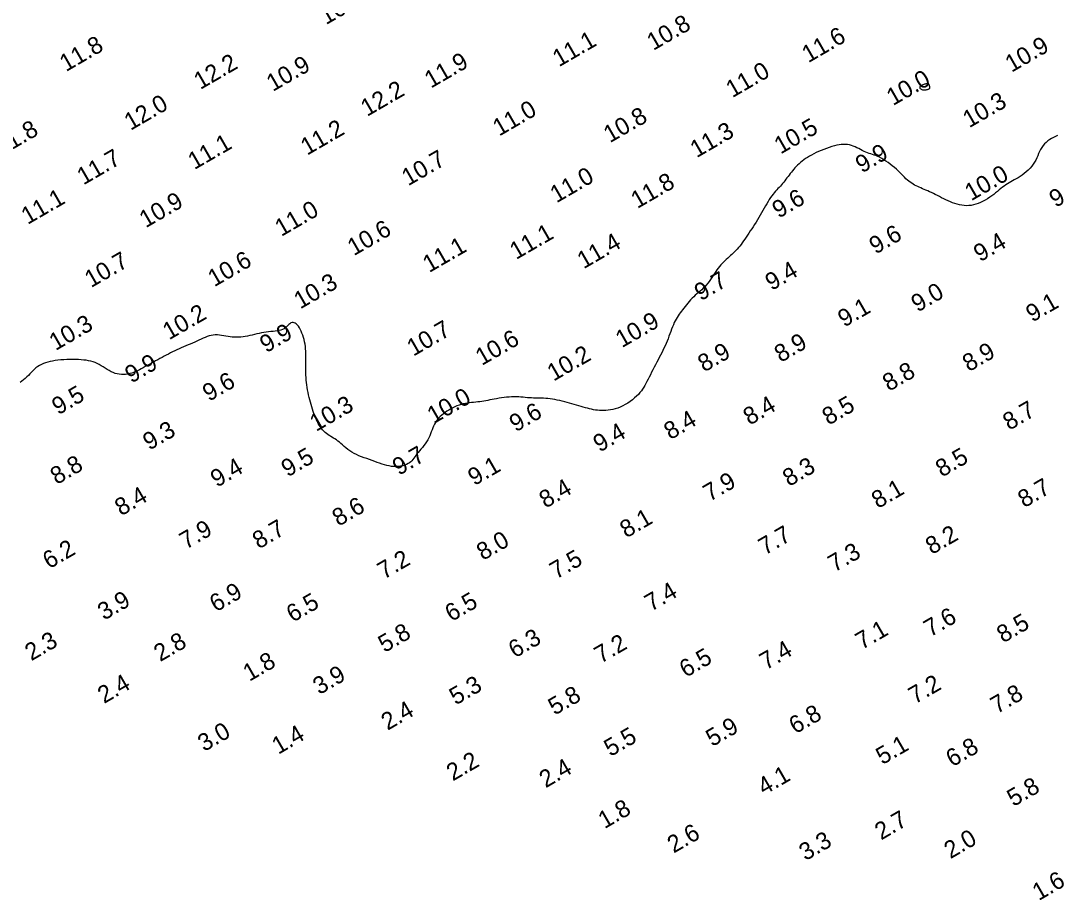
# Model space of a CAD drawing. Extents: x 3024098 to 3056816, y 418252 to 509144.
# Drawn here: x 3032775.8 to 3033075.9, y 418388.9 to 418643.5 of the extents above; entities that cross this region are included whole.
import ezdxf

# ---------------------------------------------------------------- set-up
doc = ezdxf.new("R2010")
doc.units = 0
doc.layers.add('V-CHAN-CONT-EL10', color=7, linetype='Continuous')
doc.layers.add('V-TOPO-SOUN-0911', color=7, linetype='Continuous')

msp = doc.modelspace()

# ---------------------------------------------------------------- linework, layer by layer
at = {"layer": 'V-CHAN-CONT-EL10'}
msp.add_lwpolyline([(3033038.63, 418623.68), (3033038.75, 418623.73), (3033038.84, 418623.78), (3033038.92, 418623.84), (3033038.98, 418623.89), (3033039.02, 418623.95), (3033039.04, 418624.02), (3033039.06, 418624.09), (3033039.06, 418624.17), (3033039.05, 418624.26), (3033039.03, 418624.35), (3033039, 418624.45), (3033038.97, 418624.54), (3033038.94, 418624.64), (3033038.9, 418624.73), (3033038.87, 418624.83), (3033038.84, 418624.91), (3033038.8, 418624.99), (3033038.77, 418625.07), (3033038.74, 418625.13), (3033038.7, 418625.19), (3033038.66, 418625.24), (3033038.62, 418625.28), (3033038.57, 418625.3), (3033038.51, 418625.32), (3033038.44, 418625.32), (3033038.36, 418625.31), (3033038.27, 418625.29), (3033038.15, 418625.26), (3033038.02, 418625.23), (3033037.86, 418625.18), (3033037.68, 418625.12), (3033037.47, 418625.06), (3033037.25, 418624.99), (3033037.01, 418624.91), (3033036.79, 418624.82), (3033036.57, 418624.72), (3033036.39, 418624.62), (3033036.24, 418624.5), (3033036.14, 418624.38), (3033036.1, 418624.25), (3033036.11, 418624.11), (3033036.17, 418623.98), (3033036.27, 418623.85), (3033036.4, 418623.73), (3033036.56, 418623.62), (3033036.74, 418623.54), (3033036.94, 418623.47), (3033037.14, 418623.43), (3033037.35, 418623.42), (3033037.56, 418623.42), (3033037.77, 418623.45), (3033037.97, 418623.48), (3033038.16, 418623.53), (3033038.34, 418623.58), (3033038.5, 418623.63)], close=True, dxfattribs=at)
msp.add_lwpolyline([(3033075.98, 418610.21), (3033075.41, 418609.97), (3033074.85, 418609.69), (3033074.29, 418609.38), (3033073.74, 418609.04), (3033073.21, 418608.66), (3033072.71, 418608.25), (3033072.23, 418607.8), (3033071.81, 418607.31), (3033071.42, 418606.79), (3033071.09, 418606.23), (3033070.79, 418605.64), (3033070.52, 418605.03), (3033070.26, 418604.4), (3033069.99, 418603.77), (3033069.7, 418603.14), (3033069.37, 418602.51), (3033068.99, 418601.91), (3033068.55, 418601.32), (3033068.05, 418600.76), (3033067.51, 418600.23), (3033066.94, 418599.72), (3033066.35, 418599.24), (3033065.75, 418598.8), (3033065.15, 418598.39), (3033064.57, 418598.02), (3033064.02, 418597.68), (3033063.49, 418597.38), (3033062.98, 418597.09), (3033062.49, 418596.81), (3033062.01, 418596.53), (3033061.53, 418596.25), (3033061.06, 418595.95), (3033060.59, 418595.62), (3033060.11, 418595.27), (3033059.62, 418594.89), (3033059.12, 418594.48), (3033058.61, 418594.06), (3033058.08, 418593.63), (3033057.53, 418593.2), (3033056.96, 418592.77), (3033056.36, 418592.35), (3033055.74, 418591.95), (3033055.09, 418591.57), (3033054.43, 418591.21), (3033053.75, 418590.88), (3033053.06, 418590.6), (3033052.37, 418590.36), (3033051.67, 418590.16), (3033050.98, 418590.02), (3033050.29, 418589.94), (3033049.61, 418589.92), (3033048.94, 418589.95), (3033048.27, 418590.03), (3033047.6, 418590.15), (3033046.94, 418590.32), (3033046.28, 418590.52), (3033045.63, 418590.75), (3033044.98, 418591.02), (3033044.33, 418591.3), (3033043.69, 418591.61), (3033043.05, 418591.92), (3033042.42, 418592.24), (3033041.81, 418592.57), (3033041.21, 418592.88), (3033040.62, 418593.18), (3033040.05, 418593.46), (3033039.49, 418593.72), (3033038.95, 418593.97), (3033038.42, 418594.21), (3033037.91, 418594.43), (3033037.41, 418594.65), (3033036.92, 418594.85), (3033036.44, 418595.06), (3033035.97, 418595.26), (3033035.52, 418595.47), (3033035.07, 418595.68), (3033034.63, 418595.9), (3033034.2, 418596.14), (3033033.77, 418596.41), (3033033.35, 418596.69), (3033032.94, 418597.01), (3033032.52, 418597.36), (3033032.11, 418597.74), (3033031.69, 418598.15), (3033031.26, 418598.58), (3033030.81, 418599.03), (3033030.35, 418599.5), (3033029.85, 418599.98), (3033029.33, 418600.47), (3033028.76, 418600.97), (3033028.17, 418601.46), (3033027.56, 418601.94), (3033026.94, 418602.4), (3033026.32, 418602.84), (3033025.69, 418603.24), (3033025.09, 418603.61), (3033024.5, 418603.93), (3033023.94, 418604.19), (3033023.41, 418604.41), (3033022.9, 418604.6), (3033022.4, 418604.76), (3033021.91, 418604.92), (3033021.43, 418605.07), (3033020.95, 418605.24), (3033020.47, 418605.43), (3033019.98, 418605.66), (3033019.48, 418605.91), (3033018.97, 418606.18), (3033018.45, 418606.45), (3033017.93, 418606.72), (3033017.39, 418606.96), (3033016.85, 418607.19), (3033016.3, 418607.37), (3033015.75, 418607.51), (3033015.18, 418607.6), (3033014.6, 418607.65), (3033014, 418607.65), (3033013.39, 418607.6), (3033012.74, 418607.52), (3033012.07, 418607.4), (3033011.38, 418607.23), (3033010.65, 418607.03), (3033009.89, 418606.79), (3033009.12, 418606.53), (3033008.35, 418606.24), (3033007.58, 418605.93), (3033006.83, 418605.61), (3033006.1, 418605.28), (3033005.41, 418604.94), (3033004.75, 418604.6), (3033004.14, 418604.25), (3033003.57, 418603.91), (3033003.03, 418603.56), (3033002.52, 418603.2), (3033002.04, 418602.84), (3033001.59, 418602.47), (3033001.16, 418602.09), (3033000.75, 418601.69), (3033000.35, 418601.29), (3032999.98, 418600.88), (3032999.62, 418600.47), (3032999.27, 418600.05), (3032998.93, 418599.63), (3032998.6, 418599.21), (3032998.27, 418598.79), (3032997.96, 418598.38), (3032997.65, 418597.97), (3032997.34, 418597.56), (3032997.02, 418597.16), (3032996.71, 418596.77), (3032996.4, 418596.38), (3032996.08, 418595.99), (3032995.75, 418595.62), (3032995.41, 418595.24), (3032995.06, 418594.87), (3032994.71, 418594.49), (3032994.35, 418594.09), (3032993.99, 418593.68), (3032993.62, 418593.24), (3032993.26, 418592.77), (3032992.89, 418592.26), (3032992.53, 418591.71), (3032992.17, 418591.12), (3032991.81, 418590.5), (3032991.44, 418589.85), (3032991.07, 418589.19), (3032990.69, 418588.52), (3032990.31, 418587.83), (3032989.92, 418587.15), (3032989.52, 418586.47), (3032989.11, 418585.8), (3032988.7, 418585.14), (3032988.28, 418584.49), (3032987.86, 418583.85), (3032987.45, 418583.22), (3032987.04, 418582.6), (3032986.64, 418582), (3032986.24, 418581.41), (3032985.85, 418580.84), (3032985.47, 418580.28), (3032985.1, 418579.74), (3032984.72, 418579.22), (3032984.35, 418578.72), (3032983.98, 418578.25), (3032983.6, 418577.79), (3032983.22, 418577.37), (3032982.84, 418576.96), (3032982.45, 418576.57), (3032982.06, 418576.2), (3032981.67, 418575.83), (3032981.27, 418575.47), (3032980.88, 418575.11), (3032980.49, 418574.75), (3032980.09, 418574.38), (3032979.7, 418574.01), (3032979.31, 418573.62), (3032978.92, 418573.21), (3032978.54, 418572.79), (3032978.15, 418572.34), (3032977.77, 418571.87), (3032977.39, 418571.37), (3032977.02, 418570.84), (3032976.65, 418570.29), (3032976.27, 418569.72), (3032975.9, 418569.14), (3032975.51, 418568.57), (3032975.12, 418568.01), (3032974.71, 418567.47), (3032974.3, 418566.96), (3032973.87, 418566.48), (3032973.42, 418566.03), (3032972.96, 418565.61), (3032972.5, 418565.2), (3032972.04, 418564.79), (3032971.57, 418564.39), (3032971.11, 418563.98), (3032970.65, 418563.56), (3032970.21, 418563.11), (3032969.77, 418562.65), (3032969.35, 418562.18), (3032968.94, 418561.7), (3032968.54, 418561.22), (3032968.15, 418560.74), (3032967.78, 418560.27), (3032967.42, 418559.81), (3032967.08, 418559.36), (3032966.75, 418558.93), (3032966.44, 418558.49), (3032966.14, 418558.05), (3032965.85, 418557.6), (3032965.57, 418557.12), (3032965.3, 418556.62), (3032965.03, 418556.07), (3032964.77, 418555.48), (3032964.51, 418554.85), (3032964.26, 418554.2), (3032964, 418553.51), (3032963.74, 418552.82), (3032963.48, 418552.11), (3032963.21, 418551.41), (3032962.93, 418550.71), (3032962.64, 418550.02), (3032962.34, 418549.35), (3032962.03, 418548.68), (3032961.71, 418548.02), (3032961.38, 418547.35), (3032961.04, 418546.68), (3032960.69, 418546), (3032960.33, 418545.3), (3032959.96, 418544.59), (3032959.58, 418543.87), (3032959.21, 418543.14), (3032958.83, 418542.42), (3032958.46, 418541.7), (3032958.11, 418541), (3032957.76, 418540.32), (3032957.43, 418539.67), (3032957.12, 418539.06), (3032956.81, 418538.47), (3032956.51, 418537.92), (3032956.2, 418537.38), (3032955.86, 418536.85), (3032955.49, 418536.33), (3032955.08, 418535.82), (3032954.62, 418535.31), (3032954.09, 418534.79), (3032953.51, 418534.27), (3032952.89, 418533.76), (3032952.23, 418533.27), (3032951.54, 418532.8), (3032950.83, 418532.36), (3032950.1, 418531.97), (3032949.38, 418531.63), (3032948.66, 418531.34), (3032947.95, 418531.11), (3032947.25, 418530.92), (3032946.56, 418530.79), (3032945.89, 418530.69), (3032945.23, 418530.63), (3032944.58, 418530.6), (3032943.96, 418530.61), (3032943.35, 418530.64), (3032942.76, 418530.7), (3032942.18, 418530.78), (3032941.61, 418530.87), (3032941.04, 418530.99), (3032940.46, 418531.13), (3032939.88, 418531.28), (3032939.28, 418531.44), (3032938.67, 418531.62), (3032938.04, 418531.8), (3032937.4, 418532), (3032936.74, 418532.2), (3032936.07, 418532.4), (3032935.39, 418532.6), (3032934.7, 418532.79), (3032934, 418532.99), (3032933.29, 418533.17), (3032932.58, 418533.35), (3032931.87, 418533.51), (3032931.16, 418533.66), (3032930.46, 418533.8), (3032929.77, 418533.92), (3032929.09, 418534.01), (3032928.44, 418534.09), (3032927.8, 418534.14), (3032927.18, 418534.17), (3032926.58, 418534.19), (3032925.99, 418534.2), (3032925.41, 418534.21), (3032924.83, 418534.22), (3032924.25, 418534.23), (3032923.67, 418534.26), (3032923.08, 418534.3), (3032922.48, 418534.35), (3032921.88, 418534.41), (3032921.25, 418534.47), (3032920.62, 418534.52), (3032919.97, 418534.56), (3032919.3, 418534.59), (3032918.62, 418534.59), (3032917.91, 418534.57), (3032917.19, 418534.52), (3032916.47, 418534.45), (3032915.74, 418534.37), (3032915.01, 418534.27), (3032914.29, 418534.16), (3032913.59, 418534.04), (3032912.91, 418533.93), (3032912.26, 418533.81), (3032911.62, 418533.69), (3032911.01, 418533.57), (3032910.41, 418533.47), (3032909.83, 418533.36), (3032909.25, 418533.27), (3032908.67, 418533.18), (3032908.1, 418533.1), (3032907.52, 418533.04), (3032906.93, 418532.98), (3032906.35, 418532.92), (3032905.75, 418532.85), (3032905.15, 418532.77), (3032904.55, 418532.67), (3032903.94, 418532.54), (3032903.33, 418532.38), (3032902.72, 418532.19), (3032902.1, 418531.96), (3032901.5, 418531.7), (3032900.89, 418531.41), (3032900.31, 418531.1), (3032899.73, 418530.77), (3032899.19, 418530.42), (3032898.66, 418530.06), (3032898.17, 418529.69), (3032897.71, 418529.31), (3032897.27, 418528.91), (3032896.87, 418528.5), (3032896.5, 418528.07), (3032896.16, 418527.62), (3032895.85, 418527.15), (3032895.58, 418526.65), (3032895.33, 418526.13), (3032895.1, 418525.59), (3032894.88, 418525.03), (3032894.67, 418524.45), (3032894.45, 418523.88), (3032894.21, 418523.29), (3032893.94, 418522.71), (3032893.64, 418522.14), (3032893.3, 418521.58), (3032892.92, 418521.03), (3032892.52, 418520.49), (3032892.1, 418519.97), (3032891.68, 418519.47), (3032891.27, 418518.98), (3032890.88, 418518.51), (3032890.52, 418518.05), (3032890.19, 418517.62), (3032889.9, 418517.21), (3032889.61, 418516.82), (3032889.33, 418516.45), (3032889.04, 418516.11), (3032888.72, 418515.79), (3032888.36, 418515.51), (3032887.96, 418515.25), (3032887.49, 418515.02), (3032886.96, 418514.82), (3032886.39, 418514.65), (3032885.78, 418514.53), (3032885.14, 418514.45), (3032884.47, 418514.4), (3032883.79, 418514.41), (3032883.11, 418514.46), (3032882.44, 418514.57), (3032881.76, 418514.72), (3032881.08, 418514.91), (3032880.39, 418515.12), (3032879.7, 418515.37), (3032879, 418515.62), (3032878.27, 418515.89), (3032877.54, 418516.17), (3032876.78, 418516.44), (3032876.01, 418516.71), (3032875.24, 418516.98), (3032874.48, 418517.26), (3032873.72, 418517.56), (3032872.99, 418517.87), (3032872.3, 418518.21), (3032871.64, 418518.57), (3032871.03, 418518.96), (3032870.47, 418519.37), (3032869.94, 418519.8), (3032869.44, 418520.23), (3032868.97, 418520.65), (3032868.51, 418521.06), (3032868.07, 418521.44), (3032867.63, 418521.8), (3032867.19, 418522.11), (3032866.76, 418522.4), (3032866.33, 418522.66), (3032865.9, 418522.91), (3032865.48, 418523.16), (3032865.07, 418523.41), (3032864.67, 418523.68), (3032864.29, 418523.97), (3032863.91, 418524.3), (3032863.55, 418524.66), (3032863.2, 418525.05), (3032862.87, 418525.47), (3032862.54, 418525.92), (3032862.24, 418526.4), (3032861.94, 418526.9), (3032861.67, 418527.43), (3032861.4, 418527.98), (3032861.15, 418528.55), (3032860.9, 418529.14), (3032860.67, 418529.75), (3032860.45, 418530.38), (3032860.24, 418531.02), (3032860.04, 418531.68), (3032859.84, 418532.35), (3032859.65, 418533.04), (3032859.46, 418533.73), (3032859.29, 418534.43), (3032859.12, 418535.15), (3032858.97, 418535.86), (3032858.83, 418536.58), (3032858.71, 418537.3), (3032858.61, 418538.02), (3032858.52, 418538.74), (3032858.46, 418539.45), (3032858.4, 418540.16), (3032858.37, 418540.87), (3032858.34, 418541.58), (3032858.33, 418542.28), (3032858.33, 418542.98), (3032858.33, 418543.67), (3032858.34, 418544.36), (3032858.35, 418545.05), (3032858.35, 418545.73), (3032858.35, 418546.41), (3032858.34, 418547.09), (3032858.31, 418547.77), (3032858.26, 418548.45), (3032858.19, 418549.13), (3032858.09, 418549.81), (3032857.97, 418550.49), (3032857.81, 418551.16), (3032857.64, 418551.81), (3032857.44, 418552.45), (3032857.22, 418553.05), (3032856.98, 418553.61), (3032856.72, 418554.14), (3032856.45, 418554.61), (3032856.16, 418555.04), (3032855.86, 418555.4), (3032855.56, 418555.69), (3032855.25, 418555.92), (3032854.94, 418556.06), (3032854.63, 418556.12), (3032854.33, 418556.09), (3032854.03, 418555.97), (3032853.74, 418555.77), (3032853.44, 418555.51), (3032853.13, 418555.22), (3032852.8, 418554.91), (3032852.44, 418554.6), (3032852.05, 418554.32), (3032851.61, 418554.08), (3032851.13, 418553.89), (3032850.61, 418553.76), (3032850.04, 418553.67), (3032849.45, 418553.6), (3032848.83, 418553.55), (3032848.19, 418553.5), (3032847.53, 418553.44), (3032846.86, 418553.36), (3032846.18, 418553.26), (3032845.5, 418553.12), (3032844.82, 418552.97), (3032844.14, 418552.8), (3032843.46, 418552.63), (3032842.79, 418552.47), (3032842.12, 418552.31), (3032841.46, 418552.17), (3032840.81, 418552.05), (3032840.17, 418551.95), (3032839.54, 418551.88), (3032838.91, 418551.84), (3032838.28, 418551.82), (3032837.66, 418551.83), (3032837.04, 418551.86), (3032836.42, 418551.93), (3032835.8, 418552.02), (3032835.18, 418552.12), (3032834.56, 418552.24), (3032833.94, 418552.35), (3032833.33, 418552.44), (3032832.72, 418552.5), (3032832.11, 418552.52), (3032831.51, 418552.48), (3032830.92, 418552.39), (3032830.33, 418552.24), (3032829.75, 418552.04), (3032829.16, 418551.8), (3032828.58, 418551.54), (3032827.98, 418551.27), (3032827.38, 418550.98), (3032826.77, 418550.69), (3032826.14, 418550.41), (3032825.5, 418550.14), (3032824.86, 418549.88), (3032824.21, 418549.61), (3032823.56, 418549.35), (3032822.91, 418549.08), (3032822.27, 418548.81), (3032821.62, 418548.53), (3032820.99, 418548.24), (3032820.37, 418547.93), (3032819.75, 418547.62), (3032819.14, 418547.3), (3032818.53, 418546.98), (3032817.92, 418546.65), (3032817.31, 418546.32), (3032816.69, 418545.98), (3032816.08, 418545.65), (3032815.46, 418545.31), (3032814.84, 418544.98), (3032814.23, 418544.65), (3032813.62, 418544.31), (3032813.01, 418543.98), (3032812.42, 418543.66), (3032811.83, 418543.34), (3032811.26, 418543.02), (3032810.69, 418542.71), (3032810.14, 418542.42), (3032809.58, 418542.14), (3032809.02, 418541.89), (3032808.47, 418541.66), (3032807.9, 418541.46), (3032807.32, 418541.3), (3032806.73, 418541.18), (3032806.14, 418541.1), (3032805.53, 418541.06), (3032804.92, 418541.07), (3032804.31, 418541.12), (3032803.7, 418541.23), (3032803.1, 418541.39), (3032802.51, 418541.6), (3032801.93, 418541.87), (3032801.35, 418542.18), (3032800.79, 418542.52), (3032800.22, 418542.88), (3032799.65, 418543.24), (3032799.09, 418543.6), (3032798.51, 418543.94), (3032797.92, 418544.24), (3032797.33, 418544.5), (3032796.71, 418544.72), (3032796.08, 418544.9), (3032795.42, 418545.05), (3032794.74, 418545.17), (3032794.02, 418545.25), (3032793.28, 418545.32), (3032792.5, 418545.36), (3032791.69, 418545.39), (3032790.84, 418545.4), (3032789.98, 418545.39), (3032789.11, 418545.37), (3032788.24, 418545.33), (3032787.39, 418545.27), (3032786.55, 418545.18), (3032785.75, 418545.08), (3032784.99, 418544.96), (3032784.26, 418544.82), (3032783.58, 418544.65), (3032782.93, 418544.46), (3032782.32, 418544.23), (3032781.74, 418543.97), (3032781.2, 418543.68), (3032780.68, 418543.35), (3032780.19, 418542.98), (3032779.73, 418542.59), (3032779.28, 418542.16), (3032778.85, 418541.72), (3032778.41, 418541.27), (3032777.98, 418540.81), (3032777.53, 418540.35), (3032777.07, 418539.91), (3032776.59, 418539.48), (3032776.09, 418539.08), (3032775.56, 418538.7)], dxfattribs=at)

# ---------------------------------------------------------------- texts
at = {"layer": 'V-TOPO-SOUN-0911'}
for s, p in [('10.9 ', (3032864.16, 418642.17)), ('10.8 ', (3032958.95, 418634.72)), ('11.6 ', (3033003.83, 418631.15)), ('11.8 ', (3032788.87, 418628.58)), ('11.1 ', (3032931.63, 418629.98)), ('10.9 ', (3033062.69, 418628.39)), ('12.2 ', (3032827.75, 418623.4)), ('10.9 ', (3032848.78, 418622.84)), ('11.9 ', (3032894.54, 418623.79)), ('11.0 ', (3032981.83, 418621.04)), ('10.0 ', (3033028.35, 418618.74)), ('12.2 ', (3032876.07, 418615.62)), ('12.0 ', (3032807.58, 418611.59)), ('11.0 ', (3032914.31, 418609.91)), ('10.3 ', (3033050.42, 418612.31)), ('10.8 ', (3032946.38, 418607.98)), ('11.8 ', (3032770, 418604.17)), ('11.2 ', (3032858.68, 418604.37)), ('11.3 ', (3032971.48, 418603.65)), ('10.5 ', (3032995.81, 418604.73)), ('11.1 ', (3032826.05, 418600.22)), ('11.7 ', (3032793.92, 418595.78)), ('10.7 ', (3032887.95, 418595.51)), ('9.9', (3033019.34, 418599.23)), ('11.0 ', (3032930.91, 418590.59)), ('11.8 ', (3032954.32, 418588.95)), ('10.0 ', (3033050.99, 418591.18)), ('9.6', (3033075.45, 418589.26)), ('11.1 ', (3032777.76, 418584.34)), ('10.9 ', (3032811.96, 418583.37)), ('9.6', (3032995.23, 418586.14)), ('11.0 ', (3032851.22, 418580.88)), ('10.6 ', (3032872.23, 418575.28)), ('11.1 ', (3032919.23, 418574.2)), ('9.6', (3033023.31, 418575.74)), ('11.4 ', (3032938.77, 418571.5)), ('9.4', (3033053.56, 418573.51)), ('11.1 ', (3032894.03, 418570.4)), ('10.7 ', (3032796.12, 418566.05)), ('10.6 ', (3032831.81, 418566.29)), ('9.4', (3032993.2, 418565.2)), ('10.3 ', (3032856.71, 418559.88)), ('9.7', (3032972.69, 418562.22)), ('9.0', (3033035.47, 418558.97)), ('9.1', (3033014.24, 418554.62)), ('9.1', (3033068.7, 418556.07)), ('10.2 ', (3032818.72, 418550.93)), ('10.3 ', (3032785.85, 418547.84)), ('10.9 ', (3032949.86, 418548.66)), ('9.9', (3032846.84, 418547.19)), ('10.7 ', (3032889.46, 418546.2)), ('10.6 ', (3032909.3, 418543.52)), ('8.9', (3032995.85, 418544.4)), ('10.2 ', (3032930.07, 418538.98)), ('8.9', (3032973.68, 418541.62)), ('8.9', (3033050.32, 418541.71)), ('9.9', (3032807.8, 418538.4)), ('8.8', (3033027.19, 418536.04)), ('9.6', (3032830.27, 418533.12)), ('9.5', (3032786.63, 418529.21)), ('10.0 ', (3032895.31, 418526.65)), ('10.3 ', (3032861.31, 418524.42)), ('9.6', (3032919.11, 418524.27)), ('8.4', (3032986.83, 418526.23)), ('8.5', (3033009.69, 418526.23)), ('8.7', (3033062, 418524.75)), ('8.4', (3032963.87, 418522.03)), ('9.3', (3032812.98, 418518.98)), ('9.4', (3032943.39, 418518.42)), ('9.5', (3032853.06, 418511.23)), ('9.7', (3032885.26, 418511.69)), ('8.5', (3033042.53, 418511.2)), ('8.8', (3032786.18, 418509.04)), ('9.4', (3032832.57, 418508.25)), ('9.1', (3032907.12, 418508.72)), ('8.3', (3032998.25, 418508.48)), ('7.9', (3032975.25, 418504.15)), ('8.4', (3032927.74, 418502.21)), ('8.1', (3033023.99, 418502.1)), ('8.7', (3033066.36, 418502.34)), ('8.4', (3032804.84, 418499.98)), ('8.6', (3032867.8, 418496.97)), ('8.1', (3032951.12, 418493.6)), ('7.9', (3032823.61, 418490.3)), ('8.7', (3032844.71, 418490.4)), ('7.7', (3032991.26, 418488.63)), ('8.2', (3033039.62, 418488.79)), ('8.0', (3032909.62, 418487.09)), ('6.2', (3032783.98, 418484.63)), ('7.3', (3033011.41, 418483.71)), ('7.2', (3032880.93, 418481.64)), ('7.5', (3032930.82, 418481.67)), ('6.9', (3032832.3, 418472.16)), ('7.4', (3032958.29, 418472.32)), ('3.9', (3032799.89, 418469.77)), ('6.5', (3032854.54, 418469.17)), ('6.5', (3032900.47, 418469.37)), ('7.6', (3033039.13, 418464.95)), ('8.5', (3033060.25, 418463.2)), ('5.8', (3032881.12, 418460.41)), ('6.3', (3032918.85, 418458.84)), ('7.1', (3033019.33, 418461.28)), ('2.3', (3032778.83, 418458.02)), ('2.8', (3032816.16, 418457.79)), ('7.2', (3032943.72, 418457.27)), ('7.4', (3032991.59, 418455.4)), ('6.5', (3032968.35, 418453.2)), ('1.8', (3032841.98, 418452.08)), ('3.9', (3032862.23, 418448.21)), ('2.4', (3032799.89, 418445.65)), ('5.3', (3032901.73, 418445.22)), ('7.2', (3033034.7, 418445.52)), ('5.8', (3032930.37, 418442.27)), ('7.8', (3033058.45, 418442.7)), ('2.4', (3032882.01, 418437.91)), ('6.8', (3033000.09, 418436.86)), ('3.0', (3032828.88, 418431.74)), ('5.9', (3032976.01, 418433.18)), ('1.4', (3032850.35, 418430.95)), ('5.5', (3032946.53, 418430.3)), ('5.1', (3033025.27, 418427.95)), ('6.8', (3033045.53, 418427.31)), ('2.2', (3032900.91, 418423.24)), ('2.4', (3032927.78, 418421.24)), ('4.1', (3032991.01, 418419.16)), ('5.8', (3033063.24, 418415.83)), ('1.8', (3032944.84, 418409.43)), ('2.7', (3033024.92, 418406.15)), ('2.6', (3032964.85, 418402.35)), ('3.3', (3033003.01, 418400.15)), ('2.0', (3033044.99, 418400.73)), ('1.6', (3033070.56, 418388.6))]:
    msp.add_text(s, height=5, rotation=30, dxfattribs=at).set_placement(p)

doc.saveas('drawing.dxf')
